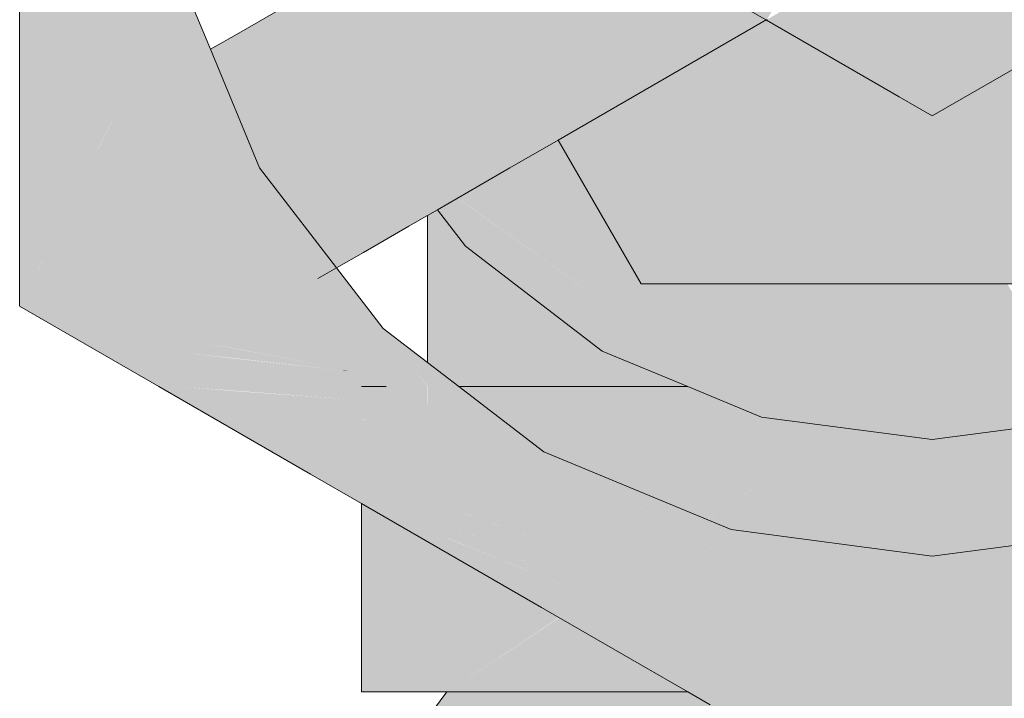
# Model space of a CAD drawing. Header units: millimetres. Extents: x -16331 to -10174, y -4135 to -3584.
# Tile 321 of 456: x -10239.2502 to -10239.1487, y -4007.8502 to -4007.7803. Entities that reach past the tile are written whole.
import ezdxf

# ---------------------------------------------------------------- set-up
doc = ezdxf.new("R2010")
doc.units = ezdxf.units.MM
doc.layers.add('AL-Registro', color=9, linetype='Continuous', lineweight=18)

msp = doc.modelspace()

# ---------------------------------------------------------------- hatches: boundary and pattern name
at = {"layer": 'AL-Registro', "linetype": 'Continuous'}
for points in [[(-10239.24084, -4007.79115), (-10239.24063, -4007.79074), (-10239.23956, -4007.7886), (-10239.23349, -4007.78509), (-10239.2305, -4007.78336), (-10239.23343, -4007.77629), (-10239.23616, -4007.75558), (-10239.23611, -4007.78167), (-10239.23613, -4007.76977), (-10239.23616, -4007.75558), (-10239.23732, -4007.76689), (-10239.23757, -4007.7663), (-10239.23805, -4007.76997), (-10239.23853, -4007.77853), (-10239.23805, -4007.76997), (-10239.23908, -4007.77781), (-10239.23962, -4007.78193), (-10239.24058, -4007.78918), (-10239.24077, -4007.79063), (-10239.24058, -4007.78918), (-10239.23962, -4007.78193), (-10239.23908, -4007.77781), (-10239.23805, -4007.76997), (-10239.23757, -4007.7663), (-10239.23781, -4007.76571), (-10239.23967, -4007.77704), (-10239.24176, -4007.78987), (-10239.23967, -4007.77704), (-10239.23781, -4007.76571), (-10239.23732, -4007.76689), (-10239.23616, -4007.75558), (-10239.2384, -4007.74687), (-10239.24118, -4007.7361), (-10239.23616, -4007.75558), (-10239.23343, -4007.73488), (-10239.23611, -4007.72949), (-10239.24063, -4007.72043), (-10239.24446, -4007.72337), (-10239.24063, -4007.72043), (-10239.23343, -4007.73488), (-10239.22544, -4007.71558), (-10239.2305, -4007.71266), (-10239.25016, -4007.70131), (-10239.24584, -4007.72443), (-10239.24318, -4007.7387), (-10239.24064, -4007.75228), (-10239.2384, -4007.76429), (-10239.24064, -4007.75228), (-10239.24201, -4007.75558), (-10239.24064, -4007.75228), (-10239.24318, -4007.7387), (-10239.24584, -4007.72443), (-10239.25016, -4007.70131), (-10239.24721, -4007.72548), (-10239.2485, -4007.72647), (-10239.24527, -4007.74143), (-10239.24419, -4007.75031), (-10239.24527, -4007.74143), (-10239.24696, -4007.74363), (-10239.24527, -4007.74143), (-10239.24745, -4007.74245), (-10239.24709, -4007.7438), (-10239.2432, -4007.75846), (-10239.24118, -4007.77507), (-10239.2432, -4007.75846), (-10239.24709, -4007.7438), (-10239.24745, -4007.74245), (-10239.24717, -4007.7439), (-10239.244, -4007.76039), (-10239.24717, -4007.7439), (-10239.24745, -4007.74245), (-10239.24734, -4007.74412), (-10239.24745, -4007.74245), (-10239.24527, -4007.74143), (-10239.2485, -4007.72647), (-10239.24721, -4007.72548), (-10239.25016, -4007.70131), (-10239.25016, -4007.72774), (-10239.25016, -4007.73592), (-10239.24872, -4007.74592), (-10239.24596, -4007.76511), (-10239.24872, -4007.74592), (-10239.25016, -4007.73592), (-10239.2488, -4007.74602), (-10239.25016, -4007.73592), (-10239.25016, -4007.74779), (-10239.25016, -4007.76337), (-10239.24617, -4007.76562), (-10239.25016, -4007.76337), (-10239.24696, -4007.76754), (-10239.24569, -4007.76919), (-10239.24696, -4007.76754), (-10239.25016, -4007.76337), (-10239.24838, -4007.77097), (-10239.25016, -4007.76337), (-10239.25016, -4007.77525), (-10239.25016, -4007.78343), (-10239.25016, -4007.80985), (-10239.24446, -4007.78779), (-10239.24557, -4007.79206), (-10239.25016, -4007.80985)], [(-10239.17813, -4007.75505), (-10239.17646, -4007.75217), (-10239.17942, -4007.75388), (-10239.18216, -4007.75546), (-10239.18616, -4007.75776), (-10239.18635, -4007.75796), (-10239.18616, -4007.75796), (-10239.18635, -4007.75796), (-10239.18616, -4007.75776), (-10239.1865, -4007.75796), (-10239.19927, -4007.76533), (-10239.20771, -4007.77021), (-10239.2158, -4007.77487), (-10239.21142, -4007.77487), (-10239.2158, -4007.77487), (-10239.22011, -4007.77736), (-10239.21781, -4007.78291), (-10239.20628, -4007.77487), (-10239.21781, -4007.78291), (-10239.22011, -4007.77736), (-10239.22121, -4007.778), (-10239.2276, -4007.78169), (-10239.2305, -4007.78336), (-10239.23021, -4007.78406), (-10239.22901, -4007.78696), (-10239.22827, -4007.78676), (-10239.22033, -4007.78467), (-10239.2174, -4007.7839), (-10239.20617, -4007.77487), (-10239.20538, -4007.77424), (-10239.20617, -4007.77487), (-10239.20502, -4007.77487), (-10239.20617, -4007.77487), (-10239.20497, -4007.77495), (-10239.20488, -4007.77487), (-10239.19562, -4007.76744), (-10239.18616, -4007.76083), (-10239.18204, -4007.75796), (-10239.18616, -4007.76083), (-10239.19562, -4007.76744), (-10239.20486, -4007.77487), (-10239.20497, -4007.77495), (-10239.20617, -4007.77487), (-10239.2174, -4007.7839), (-10239.20213, -4007.77988), (-10239.19918, -4007.77487), (-10239.19502, -4007.76778), (-10239.19918, -4007.77487), (-10239.20213, -4007.77988), (-10239.19649, -4007.77487), (-10239.20213, -4007.77988), (-10239.19074, -4007.77689), (-10239.18616, -4007.77568), (-10239.18968, -4007.77505), (-10239.18616, -4007.77568), (-10239.18308, -4007.77487), (-10239.18616, -4007.77487), (-10239.18958, -4007.77487), (-10239.19067, -4007.77487), (-10239.19107, -4007.77006), (-10239.18616, -4007.7614), (-10239.19107, -4007.77006), (-10239.19067, -4007.77487), (-10239.18958, -4007.77487), (-10239.18921, -4007.77424), (-10239.18958, -4007.77487), (-10239.18616, -4007.77487), (-10239.18308, -4007.77487), (-10239.18285, -4007.77481), (-10239.18274, -4007.77487), (-10239.17092, -4007.77487), (-10239.18274, -4007.77487), (-10239.17327, -4007.78034), (-10239.17317, -4007.78029), (-10239.17007, -4007.77487), (-10239.16867, -4007.77248), (-10239.16938, -4007.77127), (-10239.17164, -4007.76735), (-10239.17246, -4007.76594), (-10239.17435, -4007.76265), (-10239.1752, -4007.76118), (-10239.17544, -4007.76077), (-10239.17558, -4007.76052), (-10239.18616, -4007.7729), (-10239.18787, -4007.77191), (-10239.18616, -4007.76895), (-10239.18787, -4007.77191), (-10239.18616, -4007.7729), (-10239.17745, -4007.75796), (-10239.1823, -4007.76227), (-10239.18616, -4007.7657), (-10239.1823, -4007.76227), (-10239.18211, -4007.76194), (-10239.1823, -4007.76227), (-10239.17759, -4007.75809), (-10239.17745, -4007.75796), (-10239.17732, -4007.75752), (-10239.17734, -4007.75747), (-10239.17782, -4007.75796), (-10239.17981, -4007.75796), (-10239.17782, -4007.75796), (-10239.17734, -4007.75747), (-10239.17833, -4007.75577), (-10239.1787, -4007.75603), (-10239.17931, -4007.7571), (-10239.1787, -4007.75603), (-10239.17979, -4007.75682), (-10239.18137, -4007.75796), (-10239.18013, -4007.75663), (-10239.17855, -4007.75538), (-10239.18013, -4007.75663), (-10239.18137, -4007.75796), (-10239.17979, -4007.75682), (-10239.17868, -4007.756), (-10239.17844, -4007.75558), (-10239.1783, -4007.75535), (-10239.17849, -4007.75549)], [(-10239.17327, -4007.78034), (-10239.18285, -4007.77481), (-10239.20213, -4007.77988), (-10239.20816, -4007.78147), (-10239.2174, -4007.7839), (-10239.21907, -4007.78434), (-10239.21505, -4007.78958), (-10239.21907, -4007.78434), (-10239.22033, -4007.78467), (-10239.22679, -4007.78637), (-10239.21935, -4007.79208), (-10239.22679, -4007.78637), (-10239.22827, -4007.78676), (-10239.22901, -4007.78696), (-10239.22894, -4007.78714), (-10239.22847, -4007.78827), (-10239.22838, -4007.78848), (-10239.22792, -4007.78959), (-10239.22717, -4007.7914), (-10239.22639, -4007.7933), (-10239.22622, -4007.7937), (-10239.21904, -4007.79444), (-10239.21821, -4007.79295), (-10239.21904, -4007.79444), (-10239.21891, -4007.79539), (-10239.21889, -4007.79558), (-10239.21795, -4007.79558), (-10239.21685, -4007.79399), (-10239.21795, -4007.79558), (-10239.21478, -4007.79558), (-10239.21458, -4007.79072), (-10239.21478, -4007.79558), (-10239.21443, -4007.79107), (-10239.21438, -4007.79044), (-10239.21443, -4007.79107), (-10239.21478, -4007.79558), (-10239.21795, -4007.79558), (-10239.21153, -4007.79807), (-10239.21256, -4007.79558), (-10239.21153, -4007.79807), (-10239.21045, -4007.79558), (-10239.21153, -4007.79807), (-10239.21795, -4007.79558), (-10239.21889, -4007.79558), (-10239.22156, -4007.80063), (-10239.22151, -4007.80071), (-10239.21874, -4007.79672), (-10239.22151, -4007.80071), (-10239.22063, -4007.80184), (-10239.21905, -4007.80391), (-10239.21853, -4007.80459), (-10239.21791, -4007.80297), (-10239.21944, -4007.807), (-10239.21753, -4007.8059), (-10239.21474, -4007.80429), (-10239.21115, -4007.79899), (-10239.21474, -4007.80429), (-10239.21007, -4007.80159), (-10239.21025, -4007.80117), (-10239.21007, -4007.80159), (-10239.20829, -4007.80056), (-10239.20881, -4007.80016), (-10239.20829, -4007.80056), (-10239.20816, -4007.80049), (-10239.20816, -4007.79856), (-10239.20816, -4007.79558), (-10239.20816, -4007.79856), (-10239.20816, -4007.80049), (-10239.20713, -4007.7999), (-10239.19966, -4007.79558), (-10239.19471, -4007.79272)], [(-10239.17322, -4007.78037), (-10239.17004, -4007.77487), (-10239.18274, -4007.77487)], [(-10239.14971, -4007.77487), (-10239.15128, -4007.77487), (-10239.15674, -4007.77487), (-10239.15756, -4007.77487), (-10239.15761, -4007.77487), (-10239.16565, -4007.77772), (-10239.16527, -4007.77838), (-10239.16565, -4007.77772), (-10239.15761, -4007.77487), (-10239.16256, -4007.77487), (-10239.16379, -4007.77487), (-10239.16567, -4007.77768), (-10239.16379, -4007.77487), (-10239.16642, -4007.77639), (-10239.17317, -4007.78029), (-10239.17322, -4007.78037), (-10239.15957, -4007.78825), (-10239.15616, -4007.79022), (-10239.1391, -4007.78038), (-10239.13915, -4007.78028), (-10239.14596, -4007.77636), (-10239.14852, -4007.77487), (-10239.14957, -4007.77487)], [(-10239.16905, -4007.79683), (-10239.16544, -4007.79558), (-10239.15786, -4007.79121), (-10239.15616, -4007.79022), (-10239.15957, -4007.78825), (-10239.16821, -4007.78326), (-10239.16905, -4007.78278), (-10239.16905, -4007.7834), (-10239.16905, -4007.79163), (-10239.16905, -4007.79558), (-10239.16905, -4007.79163), (-10239.16905, -4007.7834), (-10239.16905, -4007.78278), (-10239.17322, -4007.78037), (-10239.17559, -4007.78447), (-10239.182, -4007.79558), (-10239.17559, -4007.78447), (-10239.17322, -4007.78037), (-10239.17327, -4007.78034), (-10239.17725, -4007.78265), (-10239.18616, -4007.78779), (-10239.19024, -4007.79014), (-10239.18616, -4007.79558), (-10239.18616, -4007.80278), (-10239.18616, -4007.80754), (-10239.16905, -4007.79766), (-10239.16544, -4007.79558)], [(-10239.16544, -4007.79558), (-10239.14688, -4007.79558), (-10239.12616, -4007.79558), (-10239.12208, -4007.79014), (-10239.12616, -4007.78779), (-10239.13241, -4007.78417), (-10239.13506, -4007.78265), (-10239.13905, -4007.78034), (-10239.15616, -4007.79022)], [(-10239.23127, -4007.7927), (-10239.22544, -4007.79558), (-10239.2305, -4007.78336), (-10239.23236, -4007.78444), (-10239.23956, -4007.7886)], [(-10239.15616, -4007.86412), (-10239.14949, -4007.85758), (-10239.14134, -4007.84958), (-10239.1399, -4007.84817), (-10239.14134, -4007.84958), (-10239.14949, -4007.85758), (-10239.15616, -4007.86412), (-10239.14482, -4007.85758), (-10239.13328, -4007.85091), (-10239.13649, -4007.84958), (-10239.13328, -4007.85091), (-10239.13097, -4007.84958), (-10239.1262, -4007.84683), (-10239.12257, -4007.8421), (-10239.1262, -4007.84683), (-10239.1159, -4007.84088), (-10239.12052, -4007.84027), (-10239.12111, -4007.8402), (-10239.12052, -4007.84027), (-10239.1159, -4007.84088), (-10239.10241, -4007.8331), (-10239.09737, -4007.83018), (-10239.10108, -4007.82987), (-10239.09737, -4007.83018), (-10239.09212, -4007.82715), (-10239.09624, -4007.82769), (-10239.09737, -4007.82784), (-10239.09624, -4007.82769), (-10239.09737, -4007.82091), (-10239.1004, -4007.82824), (-10239.09737, -4007.82091), (-10239.10817, -4007.82926), (-10239.12044, -4007.83932), (-10239.12503, -4007.83968), (-10239.12637, -4007.8395), (-10239.12503, -4007.83968), (-10239.12044, -4007.83932), (-10239.10817, -4007.82926), (-10239.09737, -4007.82091), (-10239.09624, -4007.82769), (-10239.09212, -4007.82715), (-10239.08504, -4007.82306), (-10239.07649, -4007.81813), (-10239.08439, -4007.81813), (-10239.07649, -4007.81813), (-10239.06216, -4007.80985), (-10239.0841, -4007.81595), (-10239.09192, -4007.81813), (-10239.09723, -4007.82059), (-10239.09192, -4007.81813), (-10239.09677, -4007.81948), (-10239.09191, -4007.81813), (-10239.0841, -4007.81595), (-10239.07956, -4007.81469), (-10239.08363, -4007.81234), (-10239.08367, -4007.81231), (-10239.08362, -4007.81231), (-10239.08354, -4007.8117), (-10239.08349, -4007.81134), (-10239.08458, -4007.81179), (-10239.08349, -4007.81134), (-10239.08347, -4007.81116), (-10239.08546, -4007.81128), (-10239.09185, -4007.80759), (-10239.09479, -4007.8059), (-10239.09959, -4007.81215), (-10239.09359, -4007.81178), (-10239.09417, -4007.81318), (-10239.09359, -4007.81178), (-10239.09737, -4007.81201), (-10239.09959, -4007.81215), (-10239.09737, -4007.81388), (-10239.09424, -4007.81337), (-10239.09431, -4007.81353), (-10239.08668, -4007.81266), (-10239.09431, -4007.81353), (-10239.09424, -4007.81337), (-10239.09737, -4007.81388), (-10239.09516, -4007.81559), (-10239.09468, -4007.81597), (-10239.09516, -4007.81559), (-10239.09545, -4007.81629), (-10239.0959, -4007.81736), (-10239.09621, -4007.81813), (-10239.0959, -4007.81736), (-10239.09545, -4007.81629), (-10239.09516, -4007.81559), (-10239.09737, -4007.81388), (-10239.09737, -4007.81708), (-10239.09737, -4007.81388), (-10239.09959, -4007.81215), (-10239.10416, -4007.81566), (-10239.10738, -4007.81813), (-10239.11616, -4007.82486), (-10239.10416, -4007.82153), (-10239.10416, -4007.81813), (-10239.09988, -4007.81813), (-10239.09737, -4007.81813), (-10239.09988, -4007.81813), (-10239.10416, -4007.81813), (-10239.10416, -4007.8199), (-10239.10416, -4007.82153), (-10239.09737, -4007.81964), (-10239.11137, -4007.8275), (-10239.11323, -4007.82993), (-10239.11137, -4007.8275), (-10239.1197, -4007.83078), (-10239.11137, -4007.8275), (-10239.09737, -4007.81964), (-10239.1075, -4007.82246), (-10239.11616, -4007.82486), (-10239.12257, -4007.83116), (-10239.13052, -4007.83896), (-10239.13205, -4007.83706), (-10239.13393, -4007.83851), (-10239.13826, -4007.84183), (-10239.13393, -4007.83851), (-10239.13205, -4007.83706), (-10239.13729, -4007.83807), (-10239.13874, -4007.84219), (-10239.13729, -4007.83807), (-10239.13205, -4007.83706), (-10239.13545, -4007.83286), (-10239.13877, -4007.83787), (-10239.13977, -4007.84299), (-10239.14072, -4007.84783), (-10239.13977, -4007.84299), (-10239.13877, -4007.83787), (-10239.13992, -4007.8431), (-10239.14094, -4007.84774), (-10239.13992, -4007.8431), (-10239.1442, -4007.84639), (-10239.13992, -4007.8431), (-10239.13877, -4007.83787), (-10239.14437, -4007.84632), (-10239.14463, -4007.84671), (-10239.14426, -4007.84643), (-10239.14463, -4007.84671), (-10239.14653, -4007.84958), (-10239.15182, -4007.85758), (-10239.14653, -4007.84958), (-10239.15302, -4007.84013), (-10239.15616, -4007.83558), (-10239.15616, -4007.84143), (-10239.15616, -4007.83558), (-10239.17686, -4007.83286), (-10239.16283, -4007.84419), (-10239.15616, -4007.84958), (-10239.16283, -4007.84419), (-10239.16365, -4007.84453), (-10239.16283, -4007.84419), (-10239.17106, -4007.83754), (-10239.17686, -4007.83286), (-10239.19616, -4007.82486), (-10239.17354, -4007.83787), (-10239.16795, -4007.84632), (-10239.16579, -4007.84958), (-10239.15616, -4007.85758), (-10239.16579, -4007.84958), (-10239.16049, -4007.85758), (-10239.16579, -4007.84958), (-10239.16769, -4007.84671), (-10239.16795, -4007.84632), (-10239.16811, -4007.84638), (-10239.17019, -4007.84479), (-10239.16918, -4007.84682), (-10239.16965, -4007.84702), (-10239.16918, -4007.84682), (-10239.17019, -4007.84479), (-10239.16811, -4007.84638), (-10239.16795, -4007.84632), (-10239.17354, -4007.83787), (-10239.18386, -4007.83194), (-10239.18758, -4007.83145), (-10239.18701, -4007.83188), (-10239.17838, -4007.83851), (-10239.18701, -4007.83188), (-10239.18758, -4007.83145), (-10239.18816, -4007.83137), (-10239.17925, -4007.83862), (-10239.18816, -4007.83137), (-10239.18386, -4007.83194), (-10239.19616, -4007.82486), (-10239.20812, -4007.81815), (-10239.20816, -4007.82153), (-10239.20481, -4007.82246), (-10239.21469, -4007.82154), (-10239.21258, -4007.82663), (-10239.20406, -4007.82345), (-10239.21258, -4007.82663), (-10239.21236, -4007.82715), (-10239.2023, -4007.82573), (-10239.21236, -4007.82715), (-10239.21258, -4007.82663), (-10239.21469, -4007.82154), (-10239.21495, -4007.82752), (-10239.21203, -4007.82794), (-10239.21191, -4007.82823), (-10239.19918, -4007.8298), (-10239.18974, -4007.83116), (-10239.19918, -4007.8298), (-10239.21191, -4007.82824), (-10239.19908, -4007.82993), (-10239.21191, -4007.82824), (-10239.21342, -4007.82804), (-10239.21175, -4007.82862), (-10239.21342, -4007.82804), (-10239.21407, -4007.82796), (-10239.21169, -4007.82876), (-10239.19588, -4007.8341), (-10239.1818, -4007.83896), (-10239.17242, -4007.84816), (-10239.1818, -4007.83896), (-10239.19588, -4007.8341), (-10239.21169, -4007.82877), (-10239.19582, -4007.83418), (-10239.21169, -4007.82877), (-10239.21407, -4007.82796), (-10239.21149, -4007.82925), (-10239.21407, -4007.82796), (-10239.21342, -4007.82804), (-10239.21191, -4007.82823), (-10239.21203, -4007.82794), (-10239.21495, -4007.82752), (-10239.21469, -4007.82154), (-10239.21495, -4007.82149), (-10239.2147, -4007.82151), (-10239.21495, -4007.8209), (-10239.2147, -4007.82151), (-10239.20481, -4007.82246), (-10239.21495, -4007.81964), (-10239.20816, -4007.82153), (-10239.20816, -4007.81989), (-10239.21093, -4007.81874), (-10239.20816, -4007.81989), (-10239.20816, -4007.81813), (-10239.21242, -4007.81813), (-10239.20816, -4007.81813), (-10239.20982, -4007.81593), (-10239.20816, -4007.8181), (-10239.20816, -4007.81565), (-10239.21026, -4007.81536), (-10239.21495, -4007.81472), (-10239.21495, -4007.81679), (-10239.21495, -4007.81472), (-10239.21759, -4007.81454), (-10239.22176, -4007.81426), (-10239.21759, -4007.81454), (-10239.21495, -4007.81472), (-10239.21767, -4007.81434), (-10239.21495, -4007.81472), (-10239.20816, -4007.81565), (-10239.21272, -4007.81215), (-10239.21495, -4007.81201), (-10239.21873, -4007.81178), (-10239.21856, -4007.81219), (-10239.21838, -4007.81262), (-10239.21856, -4007.81219), (-10239.21873, -4007.81178), (-10239.21272, -4007.81215), (-10239.21752, -4007.8059), (-10239.22046, -4007.80759), (-10239.22087, -4007.8066), (-10239.22099, -4007.80632), (-10239.22686, -4007.81128), (-10239.22587, -4007.81255), (-10239.22351, -4007.81353), (-10239.22587, -4007.81255), (-10239.22686, -4007.81128), (-10239.22099, -4007.80632), (-10239.22087, -4007.8066), (-10239.22046, -4007.80759), (-10239.21944, -4007.807), (-10239.21752, -4007.8059), (-10239.22544, -4007.79558), (-10239.23956, -4007.7886), (-10239.24063, -4007.79074), (-10239.25016, -4007.80985), (-10239.2213, -4007.80557), (-10239.2305, -4007.79851), (-10239.22042, -4007.80625), (-10239.2213, -4007.80557), (-10239.22942, -4007.80677), (-10239.22935, -4007.80733), (-10239.22942, -4007.80677), (-10239.25016, -4007.80985), (-10239.22884, -4007.81116), (-10239.22882, -4007.81133), (-10239.22884, -4007.81116), (-10239.2293, -4007.81113), (-10239.25016, -4007.80985), (-10239.23276, -4007.81469), (-10239.23094, -4007.81364), (-10239.22936, -4007.81273), (-10239.22869, -4007.81234), (-10239.22773, -4007.81179), (-10239.22869, -4007.81234), (-10239.22936, -4007.81273), (-10239.22864, -4007.81269), (-10239.22862, -4007.81283), (-10239.22852, -4007.81361), (-10239.22862, -4007.81283), (-10239.22864, -4007.81269), (-10239.22936, -4007.81273), (-10239.23094, -4007.81364), (-10239.22849, -4007.8138), (-10239.22846, -4007.81411), (-10239.21686, -4007.81629), (-10239.2168, -4007.81642), (-10239.21629, -4007.81652), (-10239.21679, -4007.81647), (-10239.22831, -4007.81521), (-10239.22821, -4007.81595), (-10239.21674, -4007.81658), (-10239.22821, -4007.81595), (-10239.2204, -4007.81813), (-10239.21661, -4007.81689), (-10239.21593, -4007.81667), (-10239.21539, -4007.8169), (-10239.21495, -4007.81708), (-10239.21539, -4007.8169), (-10239.21495, -4007.81813), (-10239.21539, -4007.8169), (-10239.21593, -4007.81667), (-10239.2165, -4007.81717), (-10239.2161, -4007.81813), (-10239.2165, -4007.81717), (-10239.21593, -4007.81667), (-10239.21661, -4007.81689), (-10239.2204, -4007.81813), (-10239.21554, -4007.81948), (-10239.21549, -4007.8196), (-10239.21554, -4007.81948), (-10239.22786, -4007.8186), (-10239.22779, -4007.81918), (-10239.22752, -4007.82121), (-10239.22743, -4007.8219), (-10239.22752, -4007.82121), (-10239.22779, -4007.81918), (-10239.22786, -4007.8186), (-10239.23367, -4007.81813), (-10239.25016, -4007.80985), (-10239.23583, -4007.81813), (-10239.22741, -4007.82204), (-10239.21495, -4007.82784), (-10239.21135, -4007.8296), (-10239.19216, -4007.83895), (-10239.21134, -4007.82961), (-10239.21495, -4007.82784), (-10239.22741, -4007.82204), (-10239.23583, -4007.81813), (-10239.22739, -4007.82222), (-10239.23583, -4007.81813), (-10239.22728, -4007.82306), (-10239.21611, -4007.82769), (-10239.22728, -4007.82306), (-10239.22019, -4007.82715), (-10239.21495, -4007.82825), (-10239.21117, -4007.83003), (-10239.19212, -4007.839), (-10239.18999, -4007.84004), (-10239.17317, -4007.84848), (-10239.18999, -4007.84004), (-10239.19208, -4007.83905), (-10239.18999, -4007.84004), (-10239.19212, -4007.839), (-10239.21116, -4007.83004), (-10239.21495, -4007.82825), (-10239.21114, -4007.8301), (-10239.21495, -4007.82825), (-10239.22019, -4007.82715), (-10239.21495, -4007.83018), (-10239.21034, -4007.83203), (-10239.19172, -4007.83952), (-10239.21033, -4007.83206), (-10239.21495, -4007.83018), (-10239.21025, -4007.83225), (-10239.19162, -4007.83966), (-10239.19051, -4007.84011), (-10239.19162, -4007.83966), (-10239.1912, -4007.8402), (-10239.19162, -4007.83966), (-10239.21025, -4007.83225), (-10239.192, -4007.8403), (-10239.19068, -4007.84088), (-10239.17321, -4007.84849), (-10239.17097, -4007.84958), (-10239.17333, -4007.84854), (-10239.18872, -4007.84344), (-10239.19641, -4007.84088), (-10239.18863, -4007.84354), (-10239.17364, -4007.84867), (-10239.17583, -4007.84958), (-10239.17364, -4007.84867), (-10239.18863, -4007.84354), (-10239.19641, -4007.84088), (-10239.18611, -4007.84683), (-10239.18135, -4007.84958), (-10239.17865, -4007.85075), (-10239.18135, -4007.84958), (-10239.17904, -4007.85091), (-10239.16282, -4007.85758), (-10239.17904, -4007.85091), (-10239.16749, -4007.85758)], [(-10239.18616, -4007.80754), (-10239.18616, -4007.79558), (-10239.19024, -4007.79014), (-10239.1906, -4007.79035), (-10239.19471, -4007.79272), (-10239.19306, -4007.79558)], [(-10239.20305, -4007.79754), (-10239.18781, -4007.80467), (-10239.19306, -4007.79558), (-10239.19374, -4007.79441), (-10239.19471, -4007.79272), (-10239.19654, -4007.79378), (-10239.19832, -4007.79481), (-10239.19966, -4007.79558)], [(-10239.21904, -4007.79444), (-10239.22622, -4007.7937), (-10239.22613, -4007.79391)], [(-10239.2261, -4007.794), (-10239.22549, -4007.79546), (-10239.21891, -4007.79539), (-10239.21904, -4007.79444), (-10239.22613, -4007.79391)], [(-10239.21891, -4007.79539), (-10239.22549, -4007.79546), (-10239.22547, -4007.79551)], [(-10239.21891, -4007.79539), (-10239.22547, -4007.79551), (-10239.22544, -4007.79558)], [(-10239.22544, -4007.79558), (-10239.22446, -4007.79685), (-10239.22156, -4007.80063), (-10239.21889, -4007.79558), (-10239.21891, -4007.79539)], [(-10239.19091, -4007.81389), (-10239.1871, -4007.80592), (-10239.1929, -4007.79587)], [(-10239.16544, -4007.79558), (-10239.18616, -4007.80754), (-10239.12616, -4007.80754), (-10239.11925, -4007.79558)], [(-10239.17376, -4007.82126), (-10239.17557, -4007.81813), (-10239.18168, -4007.80754), (-10239.18616, -4007.80754), (-10239.18317, -4007.81271), (-10239.18279, -4007.81337), (-10239.18317, -4007.81271), (-10239.18616, -4007.80754), (-10239.18781, -4007.80467), (-10239.20305, -4007.79754), (-10239.20384, -4007.79799), (-10239.19043, -4007.80754), (-10239.20384, -4007.79799), (-10239.20398, -4007.79807), (-10239.19164, -4007.80754), (-10239.1818, -4007.8151), (-10239.17785, -4007.81813)], [(-10239.17376, -4007.82126), (-10239.17784, -4007.81813), (-10239.20506, -4007.7987), (-10239.20561, -4007.79902), (-10239.20684, -4007.79973), (-10239.20713, -4007.7999), (-10239.20424, -4007.80366), (-10239.19016, -4007.81447), (-10239.18133, -4007.81813), (-10239.17376, -4007.82126), (-10239.17811, -4007.81813)], [(-10239.17784, -4007.81813), (-10239.20398, -4007.79807), (-10239.20444, -4007.79834), (-10239.20505, -4007.79869)], [(-10239.20816, -4007.80049), (-10239.20816, -4007.80066), (-10239.20816, -4007.80701), (-10239.20816, -4007.81565), (-10239.20659, -4007.81686), (-10239.20648, -4007.81694), (-10239.20639, -4007.81701), (-10239.20494, -4007.81813), (-10239.20119, -4007.81813), (-10239.19859, -4007.81103), (-10239.19865, -4007.81095), (-10239.19922, -4007.80752), (-10239.20119, -4007.806), (-10239.20224, -4007.8052), (-10239.20119, -4007.80764), (-10239.20224, -4007.8052), (-10239.20315, -4007.8045), (-10239.20424, -4007.80366), (-10239.20274, -4007.80562), (-10239.20119, -4007.8099), (-10239.20274, -4007.80562), (-10239.20424, -4007.80366), (-10239.20464, -4007.80314), (-10239.20446, -4007.80349), (-10239.20464, -4007.80314), (-10239.20458, -4007.8034), (-10239.20329, -4007.80903), (-10239.20458, -4007.8034), (-10239.20577, -4007.80249), (-10239.20458, -4007.8034), (-10239.20464, -4007.80314), (-10239.20639, -4007.80087), (-10239.20713, -4007.7999), (-10239.20729, -4007.79999), (-10239.20639, -4007.80202), (-10239.20729, -4007.79999), (-10239.2075, -4007.80011), (-10239.2076, -4007.80016), (-10239.20732, -4007.8013), (-10239.20639, -4007.80775), (-10239.20751, -4007.80116), (-10239.20639, -4007.80775), (-10239.20732, -4007.8013), (-10239.2076, -4007.80016), (-10239.20767, -4007.80021), (-10239.20779, -4007.80028), (-10239.20785, -4007.80031), (-10239.20773, -4007.80099), (-10239.20785, -4007.80031), (-10239.20797, -4007.80038), (-10239.20816, -4007.80049), (-10239.20792, -4007.80084), (-10239.20723, -4007.8074), (-10239.20792, -4007.80084)], [(-10239.16205, -4007.81813), (-10239.14496, -4007.81355), (-10239.14518, -4007.81315), (-10239.14843, -4007.80754), (-10239.17451, -4007.80754), (-10239.18168, -4007.80754), (-10239.17557, -4007.81813), (-10239.17376, -4007.82126), (-10239.15616, -4007.82358), (-10239.1358, -4007.81813), (-10239.14299, -4007.81813), (-10239.1358, -4007.81813), (-10239.12216, -4007.81447), (-10239.10808, -4007.80366)], [(-10239.19857, -4007.81098), (-10239.20119, -4007.81813), (-10239.19293, -4007.81813), (-10239.18539, -4007.81813), (-10239.18216, -4007.81813), (-10239.19005, -4007.81455), (-10239.18216, -4007.81813), (-10239.18133, -4007.81813), (-10239.182, -4007.81785), (-10239.18216, -4007.81778), (-10239.19016, -4007.81447), (-10239.19091, -4007.81389), (-10239.19105, -4007.81379), (-10239.19101, -4007.81411), (-10239.19293, -4007.81332), (-10239.19101, -4007.81411), (-10239.19105, -4007.81379), (-10239.19293, -4007.81234), (-10239.19772, -4007.80866), (-10239.19915, -4007.80757)], [(-10239.19915, -4007.80757), (-10239.19922, -4007.80752), (-10239.19865, -4007.81095), (-10239.19859, -4007.81103), (-10239.19857, -4007.81098)], [(-10239.22787, -4007.81856), (-10239.21554, -4007.81948), (-10239.2204, -4007.81813), (-10239.22821, -4007.81595), (-10239.22793, -4007.81813), (-10239.22821, -4007.81595), (-10239.25016, -4007.80985), (-10239.23367, -4007.81813)], [(-10239.22831, -4007.81517), (-10239.22845, -4007.81413), (-10239.23094, -4007.81364), (-10239.23276, -4007.81469)], [(-10239.23094, -4007.81364), (-10239.22846, -4007.81411), (-10239.22849, -4007.8138)], [(-10239.22845, -4007.81413), (-10239.22831, -4007.81517), (-10239.2168, -4007.81642), (-10239.21686, -4007.81629)], [(-10239.23276, -4007.81469), (-10239.22821, -4007.81595), (-10239.22831, -4007.81521)], [(-10239.22831, -4007.81519), (-10239.21679, -4007.81647), (-10239.2168, -4007.81642)], [(-10239.1358, -4007.81813), (-10239.15616, -4007.82358), (-10239.13856, -4007.82126), (-10239.13099, -4007.81813), (-10239.12216, -4007.81447)], [(-10239.20494, -4007.81813), (-10239.20816, -4007.81565), (-10239.20816, -4007.81813), (-10239.19616, -4007.82486)], [(-10239.21629, -4007.81652), (-10239.2168, -4007.81642), (-10239.21679, -4007.81647)], [(-10239.21495, -4007.84958), (-10239.19751, -4007.84025), (-10239.18805, -4007.83109), (-10239.19961, -4007.83903), (-10239.20683, -4007.83487), (-10239.20034, -4007.82313), (-10239.21242, -4007.81813), (-10239.21495, -4007.81813), (-10239.21346, -4007.83104), (-10239.21495, -4007.83018)], [(-10239.19758, -4007.81813), (-10239.20494, -4007.81813), (-10239.19977, -4007.82209), (-10239.19616, -4007.82486), (-10239.18545, -4007.8293), (-10239.18071, -4007.83126), (-10239.16714, -4007.824), (-10239.16434, -4007.8225), (-10239.17376, -4007.82126), (-10239.18133, -4007.81813)], [(-10239.1085, -4007.81899), (-10239.10738, -4007.81813), (-10239.11475, -4007.81813), (-10239.12692, -4007.81813), (-10239.13099, -4007.81813), (-10239.13856, -4007.82126), (-10239.12945, -4007.82006), (-10239.13, -4007.82049), (-10239.12945, -4007.82006), (-10239.13856, -4007.82126), (-10239.15616, -4007.82358), (-10239.15616, -4007.81813), (-10239.16712, -4007.82503), (-10239.16333, -4007.82264), (-10239.16434, -4007.8225), (-10239.16968, -4007.82536), (-10239.17938, -4007.83181), (-10239.17918, -4007.8319), (-10239.17857, -4007.83215), (-10239.1785, -4007.83218), (-10239.17686, -4007.83286), (-10239.17522, -4007.83307), (-10239.16904, -4007.83389), (-10239.1628, -4007.83471), (-10239.16129, -4007.83491), (-10239.16408, -4007.83183), (-10239.15616, -4007.82855), (-10239.14069, -4007.82215), (-10239.14705, -4007.82478), (-10239.15616, -4007.82855), (-10239.14007, -4007.8257), (-10239.13099, -4007.82125), (-10239.14007, -4007.8257), (-10239.15616, -4007.82855), (-10239.16408, -4007.83183), (-10239.16019, -4007.83611), (-10239.15616, -4007.83558), (-10239.14833, -4007.83455), (-10239.14581, -4007.83422), (-10239.13545, -4007.83286), (-10239.13089, -4007.83097), (-10239.14358, -4007.83091), (-10239.13089, -4007.83097), (-10239.12753, -4007.82958), (-10239.12346, -4007.82789), (-10239.11616, -4007.82486), (-10239.11088, -4007.82082), (-10239.13727, -4007.82607), (-10239.11088, -4007.82082), (-10239.11075, -4007.82072), (-10239.11038, -4007.82043), (-10239.13581, -4007.82494), (-10239.11038, -4007.82043), (-10239.11004, -4007.82017), (-10239.10875, -4007.81918)], [(-10239.16968, -4007.82536), (-10239.18071, -4007.83126), (-10239.17939, -4007.83181)], [(-10239.17097, -4007.84958), (-10239.17321, -4007.84849), (-10239.19067, -4007.84089), (-10239.192, -4007.8403), (-10239.21025, -4007.83225), (-10239.21495, -4007.83018), (-10239.2099, -4007.8331), (-10239.19641, -4007.84088), (-10239.18872, -4007.84344), (-10239.17333, -4007.84854)], [(-10239.14653, -4007.84958), (-10239.14437, -4007.84632), (-10239.13545, -4007.83286), (-10239.15616, -4007.83558), (-10239.15053, -4007.84377)], [(-10239.19203, -4007.84341), (-10239.18104, -4007.83886), (-10239.19125, -4007.8402)], [(-10239.18688, -4007.84638), (-10239.15916, -4007.84286), (-10239.18104, -4007.83886)], [(-10239.20693, -4007.84958), (-10239.20616, -4007.84958), (-10239.18135, -4007.84958), (-10239.18159, -4007.84944), (-10239.18222, -4007.84908), (-10239.18688, -4007.84638), (-10239.19203, -4007.84341), (-10239.19428, -4007.84211), (-10239.19459, -4007.84194), (-10239.20467, -4007.84865), (-10239.19462, -4007.84192), (-10239.19641, -4007.84088), (-10239.20488, -4007.84873), (-10239.20581, -4007.84912), (-10239.20488, -4007.84873), (-10239.19641, -4007.84088), (-10239.19751, -4007.84025), (-10239.19944, -4007.84128), (-10239.20026, -4007.84172), (-10239.21495, -4007.84958)], [(-10239.20806, -4007.85758), (-10239.20336, -4007.84958), (-10239.20616, -4007.84958), (-10239.21216, -4007.85758)], [(-10239.19884, -4007.84958), (-10239.20336, -4007.84958), (-10239.20806, -4007.85758), (-10239.20395, -4007.85758), (-10239.19986, -4007.85758), (-10239.19576, -4007.85758), (-10239.18585, -4007.85758), (-10239.17596, -4007.85758), (-10239.17483, -4007.85334), (-10239.18135, -4007.84958), (-10239.18267, -4007.84958), (-10239.19151, -4007.84958), (-10239.19517, -4007.84958)]]:
    msp.add_hatch(color=254, dxfattribs=at).paths.add_polyline_path(points)

# ---------------------------------------------------------------- linework, layer by layer
at = {"layer": 'AL-Registro'}
for p, q in [((-10239.25016, -4007.77525), (-10239.25016, -4007.78343)), ((-10239.18274, -4007.77487), (-10239.17322, -4007.78037)), ((-10239.2305, -4007.78336), (-10239.23343, -4007.77629)), ((-10239.22121, -4007.778), (-10239.2276, -4007.78169)), ((-10239.19471, -4007.79272), (-10239.17327, -4007.78034)), ((-10239.17327, -4007.78034), (-10239.17317, -4007.78029)), ((-10239.17322, -4007.78037), (-10239.15957, -4007.78825)), ((-10239.15616, -4007.79022), (-10239.1391, -4007.78038)), ((-10239.2276, -4007.78169), (-10239.2305, -4007.78336)), ((-10239.25016, -4007.78343), (-10239.25016, -4007.80985)), ((-10239.22544, -4007.79558), (-10239.2305, -4007.78336)), ((-10239.15957, -4007.78825), (-10239.15616, -4007.79022)), ((-10239.19966, -4007.79558), (-10239.19471, -4007.79272)), ((-10239.19471, -4007.79272), (-10239.19306, -4007.79558)), ((-10239.21752, -4007.8059), (-10239.22544, -4007.79558)), ((-10239.20713, -4007.7999), (-10239.19966, -4007.79558)), ((-10239.19306, -4007.79558), (-10239.18616, -4007.80754)), ((-10239.20816, -4007.80049), (-10239.20713, -4007.7999)), ((-10239.20713, -4007.7999), (-10239.20424, -4007.80366)), ((-10239.21007, -4007.80159), (-10239.20829, -4007.80056)), ((-10239.20829, -4007.80056), (-10239.20816, -4007.80049)), ((-10239.20816, -4007.80049), (-10239.20816, -4007.80066)), ((-10239.20816, -4007.80066), (-10239.20816, -4007.80701)), ((-10239.21474, -4007.80429), (-10239.21007, -4007.80159)), ((-10239.20424, -4007.80366), (-10239.19016, -4007.81447)), ((-10239.21753, -4007.8059), (-10239.21474, -4007.80429)), ((-10239.21944, -4007.807), (-10239.21753, -4007.8059)), ((-10239.21272, -4007.81215), (-10239.21752, -4007.8059)), ((-10239.20816, -4007.80701), (-10239.20816, -4007.81565)), ((-10239.18616, -4007.80754), (-10239.12616, -4007.80754)), ((-10239.25016, -4007.80985), (-10239.23583, -4007.81813)), ((-10239.20816, -4007.81565), (-10239.21272, -4007.81215)), ((-10239.19016, -4007.81447), (-10239.18133, -4007.81813)), ((-10239.20494, -4007.81813), (-10239.20816, -4007.81565)), ((-10239.23583, -4007.81813), (-10239.22728, -4007.82306)), ((-10239.21242, -4007.81813), (-10239.21495, -4007.81813)), ((-10239.19616, -4007.82486), (-10239.20494, -4007.81813)), ((-10239.19758, -4007.81813), (-10239.20494, -4007.81813)), ((-10239.20494, -4007.81813), (-10239.20119, -4007.81813)), ((-10239.20119, -4007.81813), (-10239.19293, -4007.81813)), ((-10239.18133, -4007.81813), (-10239.19758, -4007.81813)), ((-10239.19293, -4007.81813), (-10239.18539, -4007.81813)), ((-10239.18539, -4007.81813), (-10239.18216, -4007.81813)), ((-10239.18216, -4007.81813), (-10239.18133, -4007.81813)), ((-10239.18133, -4007.81813), (-10239.17376, -4007.82126)), ((-10239.17376, -4007.82126), (-10239.15616, -4007.82358)), ((-10239.15616, -4007.82358), (-10239.13856, -4007.82126)), ((-10239.22728, -4007.82306), (-10239.22019, -4007.82715)), ((-10239.17686, -4007.83286), (-10239.19616, -4007.82486)), ((-10239.22019, -4007.82715), (-10239.21495, -4007.83018)), ((-10239.21495, -4007.83018), (-10239.2099, -4007.8331)), ((-10239.21495, -4007.83018), (-10239.21495, -4007.84958)), ((-10239.2099, -4007.8331), (-10239.19641, -4007.84088)), ((-10239.15616, -4007.83558), (-10239.17686, -4007.83286)), ((-10239.13545, -4007.83286), (-10239.15616, -4007.83558)), ((-10239.19641, -4007.84088), (-10239.18611, -4007.84683)), ((-10239.18611, -4007.84683), (-10239.18135, -4007.84958)), ((-10239.21495, -4007.84958), (-10239.20693, -4007.84958)), ((-10239.20616, -4007.84958), (-10239.21216, -4007.85758)), ((-10239.20693, -4007.84958), (-10239.20616, -4007.84958)), ((-10239.20616, -4007.84958), (-10239.18135, -4007.84958)), ((-10239.20336, -4007.84958), (-10239.20616, -4007.84958)), ((-10239.19884, -4007.84958), (-10239.20336, -4007.84958)), ((-10239.19517, -4007.84958), (-10239.19884, -4007.84958)), ((-10239.19151, -4007.84958), (-10239.19517, -4007.84958)), ((-10239.18267, -4007.84958), (-10239.19151, -4007.84958)), ((-10239.18135, -4007.84958), (-10239.18267, -4007.84958)), ((-10239.18135, -4007.84958), (-10239.17904, -4007.85091))]:
    msp.add_line(p, q, dxfattribs=at)

doc.saveas('drawing.dxf')
